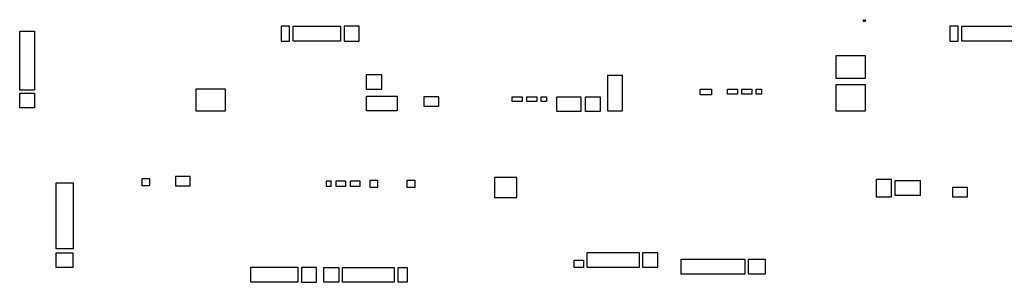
# Model space of a CAD drawing. Header units: millimetres. Extents: x -42044588 to 856694, y -806701 to 941911.
# Tile 763 of 1056: x -310726 to -284179, y -117715 to -110638. Entities that reach past the tile are written whole.
import ezdxf

# ---------------------------------------------------------------- set-up
doc = ezdxf.new("R2010")
doc.units = ezdxf.units.MM
doc.layers.add('Перекрытие ж_бетон', color=1, linetype='Continuous', lineweight=30)

# ---------------------------------------------------------------- blocks, each defined once
blk = doc.blocks.new('блочина')
at = {"color": 4, "lineweight": 30, "elevation": -360}
blk.add_lwpolyline([(130360, 62456), (130410, 62456), (130410, 62406), (130360, 62406)], close=True, dxfattribs=at)
at = {"color": 4, "lineweight": 30}
blk.add_lwpolyline([(123862, 60951), (123462, 60951), (123462, 60001), (123862, 60001)], close=True, dxfattribs=at)
at = {"layer": 'Перекрытие ж_бетон', "color": 4}
for points in [[(108013, 60560), (107613, 60560), (107613, 62150), (108013, 62150)], [(114883, 62278), (114663, 62278), (114663, 61878), (114883, 61878)], [(114983, 61880), (114983, 62280), (116263, 62280), (116263, 61880)], [(116763, 62278), (116363, 62278), (116363, 61878), (116763, 61878)], [(132913, 62278), (132693, 62278), (132693, 61878), (132913, 61878)], [(133013, 61880), (133013, 62280), (134413, 62280), (134413, 61880)], [(130413, 60880), (130413, 61480), (129613, 61480), (129613, 60880)], [(117363, 60978), (117363, 60578), (116963, 60578), (116963, 60978)], [(113163, 60000), (113163, 60580), (112363, 60580), (112363, 60000)], [(130413, 60000), (130413, 60700), (129613, 60700), (129613, 60000)], [(107613, 60478), (108013, 60478), (108013, 60078), (107613, 60078)], [(118913, 60130), (118913, 60380), (118513, 60380), (118513, 60130)], [(112213, 57979), (112213, 58229), (111813, 58229), (111813, 57979)], [(121013, 57662), (121013, 58202), (120413, 58202), (120413, 57662)], [(131113, 58158), (131113, 57678), (130713, 57678), (130713, 58158)], [(109050, 56280), (108600, 56280), (108600, 58060), (109050, 58060)], [(116013, 58102), (115873, 58102), (115873, 57972), (116013, 57972)], [(116403, 58102), (116133, 58102), (116133, 57972), (116403, 57972)], [(116793, 58102), (116523, 58102), (116523, 57972), (116793, 57972)], [(131213, 57720), (131213, 58120), (131887, 58120), (131887, 57720)], [(133163, 57680), (133163, 57930), (132763, 57930), (132763, 57680)], [(108593, 56178), (109042, 56178), (109042, 55778), (108593, 55778)], [(122913, 55780), (122913, 56180), (124313, 56180), (124313, 55780)], [(124813, 55780), (124413, 55780), (124413, 56180), (124813, 56180)], [(113843, 55383), (113843, 55783), (115113, 55783), (115113, 55383)], [(116213, 55780), (116213, 55380), (115813, 55380), (115813, 55780)], [(116313, 55382), (116313, 55782), (117713, 55782), (117713, 55382)], [(118063, 55380), (117813, 55380), (117813, 55780), (118063, 55780)], [(122813, 55778), (122563, 55778), (122563, 55978), (122813, 55978)], [(125443, 55600), (125443, 56000), (127163, 56000), (127163, 55600)], [(127263, 55600), (127263, 56000), (127713, 56000), (127713, 55600)]]:
    blk.add_lwpolyline(points, close=True, dxfattribs=at)
for points, elevation in [([(125963, 60580), (126263, 60580), (126263, 60430), (125963, 60430)], 360), ([(126693, 60580), (126963, 60580), (126963, 60450), (126693, 60450)], 360), ([(127083, 60580), (127353, 60580), (127353, 60450), (127083, 60450)], 360), ([(127473, 60580), (127613, 60580), (127613, 60450), (127473, 60450)], 360), ([(116963, 60000), (116963, 60400), (117793, 60400), (117793, 60000)], 4500), ([(120893, 60380), (121163, 60380), (121163, 60250), (120893, 60250)], 360), ([(121283, 60380), (121553, 60380), (121553, 60250), (121283, 60250)], 360), ([(121673, 60380), (121813, 60380), (121813, 60250), (121673, 60250)], 360), ([(122093, 59980), (122093, 60380), (122743, 60380), (122743, 59980)], 4500), ([(122863, 59978), (122863, 60378), (123263, 60378), (123263, 59978)], 4500), ([(115213, 55780), (115213, 55380), (115613, 55380), (115613, 55780)], 360)]:
    blk.add_lwpolyline(points, close=True, dxfattribs=dict(at, elevation=elevation))
at = {"layer": 'Перекрытие ж_бетон', "color": 4, "ltscale": 100}
for points in [[(111113, 58177), (111113, 57977), (110913, 57977), (110913, 58177)], [(117263, 57930), (117063, 57930), (117063, 58130), (117263, 58130)], [(118263, 57930), (118063, 57930), (118063, 58130), (118263, 58130)]]:
    blk.add_lwpolyline(points, close=True, dxfattribs=at)

msp = doc.modelspace()

# ---------------------------------------------------------------- block references
msp.add_blockref('блочина', (-418338.277, -173094.425))

doc.saveas('drawing.dxf')
